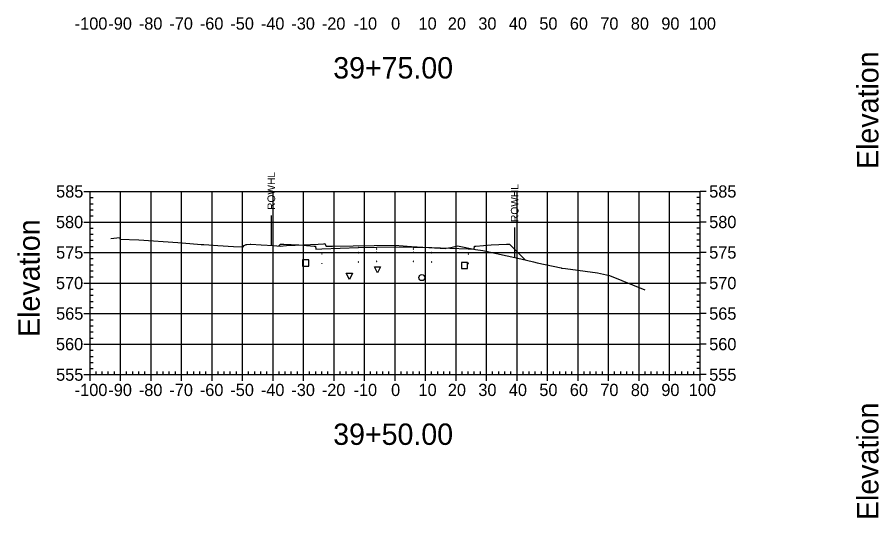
# Model space of a CAD drawing. Extents: x 708103 to 717568, y 374476 to 378707.
# Drawn here: x 711403.1 to 711685.6, y 377227.8 to 377391.7 of the extents above; entities that cross this region are included whole.
import ezdxf

# ---------------------------------------------------------------- set-up
doc = ezdxf.new("R2010")
doc.units = 0
for name, color, linetype in [('1', 7, 'Continuous'), ('10', 7, 'Continuous'), ('13', 7, 'Continuous'), ('14', 7, 'Continuous'), ('22', 7, 'Continuous'), ('4', 7, 'Continuous'), ('57', 7, 'Continuous'), ('60', 7, 'Continuous'), ('Existing', 7, 'Continuous'), ('XS_Right_of_Way', 7, 'Continuous')]:
    doc.layers.add(name, color=color, linetype=linetype)

msp = doc.modelspace()

# ---------------------------------------------------------------- linework, layer by layer
for points in [[(711520.93, 377315.69), (711521.03, 377315.69), (711521.03, 377315.79), (711520.93, 377315.79)], [(711520.93, 377314.69), (711521.03, 377314.69), (711521.03, 377314.79), (711520.93, 377314.79)], [(711526.93, 377315.81), (711527.03, 377315.81), (711527.03, 377315.91), (711526.93, 377315.91)], [(711526.93, 377314.81), (711527.03, 377314.81), (711527.03, 377314.91), (711526.93, 377314.91)], [(711532.93, 377315.69), (711533.03, 377315.69), (711533.03, 377315.79), (711532.93, 377315.79)], [(711532.93, 377314.69), (711533.03, 377314.69), (711533.03, 377314.79), (711532.93, 377314.79)], [(711502.93, 377314.09), (711503.03, 377314.09), (711503.03, 377314.19), (711502.93, 377314.19)], [(711514.93, 377314.51), (711515.03, 377314.51), (711515.03, 377314.61), (711514.93, 377314.61)], [(711538.93, 377314.51), (711539.03, 377314.51), (711539.03, 377314.61), (711538.93, 377314.61)], [(711550.93, 377314.09), (711551.03, 377314.09), (711551.03, 377314.19), (711550.93, 377314.19)], [(711502.93, 377311.09), (711503.03, 377311.09), (711503.03, 377311.19), (711502.93, 377311.19)], [(711514.93, 377311.51), (711515.03, 377311.51), (711515.03, 377311.61), (711514.93, 377311.61)], [(711520.93, 377311.69), (711521.03, 377311.69), (711521.03, 377311.79), (711520.93, 377311.79)], [(711526.93, 377311.81), (711527.03, 377311.81), (711527.03, 377311.91), (711526.93, 377311.91)], [(711532.93, 377311.69), (711533.03, 377311.69), (711533.03, 377311.79), (711532.93, 377311.79)], [(711538.93, 377311.51), (711539.03, 377311.51), (711539.03, 377311.61), (711538.93, 377311.61)], [(711550.93, 377311.09), (711551.03, 377311.09), (711551.03, 377311.19), (711550.93, 377311.19)]]:
    msp.add_lwpolyline(points, close=True)
at = {"layer": '1'}
for points in [[(711521.25, 377307.95), (711520.25, 377309.95), (711522.25, 377309.95)], [(711512.01, 377305.82), (711511.01, 377307.82), (711513.01, 377307.82)]]:
    msp.add_lwpolyline(points, close=True, dxfattribs=at)
at = {"layer": '10'}
msp.add_lwpolyline([(711496.67, 377310.19), (711498.67, 377310.19), (711498.67, 377312.19), (711496.67, 377312.19)], close=True, dxfattribs=at)
at = {"layer": '13'}
msp.add_circle((711535.77, 377306.43), 1, dxfattribs=at)
at = {"layer": '14'}
for points in [[(711488.88, 377316.77), (711488.88, 377316.82), (711488.88, 377316.77), (711488.83, 377316.77), (711488.88, 377316.77), (711488.88, 377316.72), (711488.88, 377316.77), (711488.93, 377316.77)], [(711502.98, 377315.81), (711502.98, 377315.86), (711502.98, 377315.81), (711502.93, 377315.81), (711502.98, 377315.81), (711502.98, 377315.76), (711502.98, 377315.81), (711503.03, 377315.81)], [(711514.98, 377316.23), (711514.98, 377316.28), (711514.98, 377316.23), (711514.93, 377316.23), (711514.98, 377316.23), (711514.98, 377316.18), (711514.98, 377316.23), (711515.03, 377316.23)], [(711526.98, 377316.53), (711526.98, 377316.58), (711526.98, 377316.53), (711526.93, 377316.53), (711526.98, 377316.53), (711526.98, 377316.48), (711526.98, 377316.53), (711527.03, 377316.53)], [(711538.98, 377316.23), (711538.98, 377316.28), (711538.98, 377316.23), (711538.93, 377316.23), (711538.98, 377316.23), (711538.98, 377316.18), (711538.98, 377316.23), (711539.03, 377316.23)], [(711550.98, 377315.81), (711550.98, 377315.86), (711550.98, 377315.81), (711550.93, 377315.81), (711550.98, 377315.81), (711550.98, 377315.76), (711550.98, 377315.81), (711551.03, 377315.81)], [(711569.65, 377312.21), (711569.65, 377312.26), (711569.65, 377312.21), (711569.6, 377312.21), (711569.65, 377312.21), (711569.65, 377312.16), (711569.65, 377312.21), (711569.7, 377312.21)]]:
    msp.add_lwpolyline(points, dxfattribs=at)
at = {"layer": '22'}
msp.add_lwpolyline([(711488.88, 377316.77), (711489.48, 377317.37), (711490.48, 377317.33), (711495.48, 377317.13), (711500.48, 377316.73), (711500.9, 377316.73), (711500.98, 377315.73), (711502.98, 377315.81), (711514.98, 377316.23), (711520.98, 377316.41), (711526.98, 377316.53), (711532.98, 377316.41), (711538.98, 377316.23), (711550.98, 377315.81), (711552.98, 377315.73), (711553.07, 377316.73), (711553.48, 377316.73), (711558.48, 377317.13), (711563.48, 377317.33), (711564.48, 377317.37), (711569.65, 377312.21)], dxfattribs=at)
at = {"layer": '4'}
msp.add_lwpolyline([(711548.73, 377309.37), (711550.73, 377309.37), (711550.73, 377311.37), (711548.73, 377311.37)], close=True, dxfattribs=at)
at = {"layer": '57'}
for p, q in [((711424.98, 377334.63), (711426.98, 377334.63)), ((711426.98, 377334.63), (711626.98, 377334.63)), ((711426.98, 377274.63), (711426.98, 377334.63)), ((711426.98, 377274.63), (711426.98, 377334.63)), ((711436.98, 377274.63), (711436.98, 377334.63)), ((711446.98, 377274.63), (711446.98, 377334.63)), ((711456.98, 377274.63), (711456.98, 377334.63)), ((711466.98, 377274.63), (711466.98, 377334.63)), ((711476.98, 377274.63), (711476.98, 377334.63)), ((711486.98, 377274.63), (711486.98, 377334.63)), ((711496.98, 377274.63), (711496.98, 377334.63)), ((711506.98, 377274.63), (711506.98, 377334.63)), ((711516.98, 377274.63), (711516.98, 377334.63)), ((711526.98, 377274.63), (711526.98, 377334.63)), ((711536.98, 377274.63), (711536.98, 377334.63)), ((711546.98, 377274.63), (711546.98, 377334.63)), ((711556.98, 377274.63), (711556.98, 377334.63)), ((711566.98, 377274.63), (711566.98, 377334.63)), ((711576.98, 377274.63), (711576.98, 377334.63)), ((711586.98, 377274.63), (711586.98, 377334.63)), ((711596.98, 377274.63), (711596.98, 377334.63)), ((711606.98, 377274.63), (711606.98, 377334.63)), ((711616.98, 377274.63), (711616.98, 377334.63)), ((711626.98, 377274.63), (711626.98, 377334.63)), ((711626.98, 377274.63), (711626.98, 377334.63)), ((711628.98, 377334.63), (711626.98, 377334.63)), ((711426.98, 377332.63), (711427.98, 377332.63)), ((711626.98, 377332.63), (711625.98, 377332.63)), ((711426.98, 377330.63), (711427.98, 377330.63)), ((711626.98, 377330.63), (711625.98, 377330.63)), ((711426.98, 377328.63), (711427.98, 377328.63)), ((711426.98, 377326.63), (711427.98, 377326.63)), ((711626.98, 377328.63), (711625.98, 377328.63)), ((711626.98, 377326.63), (711625.98, 377326.63)), ((711424.98, 377324.63), (711426.98, 377324.63)), ((711426.98, 377324.63), (711626.98, 377324.63)), ((711628.98, 377324.63), (711626.98, 377324.63)), ((711426.98, 377322.63), (711427.98, 377322.63)), ((711426.98, 377320.63), (711427.98, 377320.63)), ((711626.98, 377322.63), (711625.98, 377322.63)), ((711626.98, 377320.63), (711625.98, 377320.63)), ((711426.98, 377318.63), (711427.98, 377318.63)), ((711626.98, 377318.63), (711625.98, 377318.63)), ((711426.98, 377316.63), (711427.98, 377316.63)), ((711626.98, 377316.63), (711625.98, 377316.63)), ((711424.98, 377314.63), (711426.98, 377314.63)), ((711426.98, 377314.63), (711626.98, 377314.63)), ((711426.98, 377312.63), (711427.98, 377312.63)), ((711626.98, 377312.63), (711625.98, 377312.63)), ((711628.98, 377314.63), (711626.98, 377314.63)), ((711426.98, 377310.63), (711427.98, 377310.63)), ((711626.98, 377310.63), (711625.98, 377310.63)), ((711426.98, 377308.63), (711427.98, 377308.63)), ((711426.98, 377306.63), (711427.98, 377306.63)), ((711626.98, 377308.63), (711625.98, 377308.63)), ((711626.98, 377306.63), (711625.98, 377306.63)), ((711424.98, 377304.63), (711426.98, 377304.63)), ((711426.98, 377304.63), (711626.98, 377304.63)), ((711628.98, 377304.63), (711626.98, 377304.63)), ((711426.98, 377302.63), (711427.98, 377302.63)), ((711426.98, 377300.63), (711427.98, 377300.63)), ((711626.98, 377302.63), (711625.98, 377302.63)), ((711626.98, 377300.63), (711625.98, 377300.63)), ((711426.98, 377298.63), (711427.98, 377298.63)), ((711626.98, 377298.63), (711625.98, 377298.63)), ((711426.98, 377296.63), (711427.98, 377296.63)), ((711626.98, 377296.63), (711625.98, 377296.63)), ((711424.98, 377294.63), (711426.98, 377294.63)), ((711426.98, 377294.63), (711626.98, 377294.63)), ((711426.98, 377292.63), (711427.98, 377292.63)), ((711626.98, 377292.63), (711625.98, 377292.63)), ((711628.98, 377294.63), (711626.98, 377294.63)), ((711426.98, 377290.63), (711427.98, 377290.63)), ((711626.98, 377290.63), (711625.98, 377290.63)), ((711426.98, 377288.63), (711427.98, 377288.63)), ((711426.98, 377286.63), (711427.98, 377286.63)), ((711626.98, 377288.63), (711625.98, 377288.63)), ((711626.98, 377286.63), (711625.98, 377286.63)), ((711424.98, 377284.63), (711426.98, 377284.63)), ((711426.98, 377284.63), (711626.98, 377284.63)), ((711628.98, 377284.63), (711626.98, 377284.63)), ((711426.98, 377282.63), (711427.98, 377282.63)), ((711626.98, 377282.63), (711625.98, 377282.63)), ((711426.98, 377280.63), (711427.98, 377280.63)), ((711426.98, 377278.63), (711427.98, 377278.63)), ((711626.98, 377280.63), (711625.98, 377280.63)), ((711626.98, 377278.63), (711625.98, 377278.63)), ((711426.98, 377276.63), (711427.98, 377276.63)), ((711428.98, 377274.63), (711428.98, 377275.63)), ((711430.98, 377274.63), (711430.98, 377275.63)), ((711432.98, 377274.63), (711432.98, 377275.63)), ((711434.98, 377274.63), (711434.98, 377275.63)), ((711438.98, 377274.63), (711438.98, 377275.63)), ((711440.98, 377274.63), (711440.98, 377275.63)), ((711442.98, 377274.63), (711442.98, 377275.63)), ((711444.98, 377274.63), (711444.98, 377275.63)), ((711448.98, 377274.63), (711448.98, 377275.63)), ((711450.98, 377274.63), (711450.98, 377275.63)), ((711452.98, 377274.63), (711452.98, 377275.63)), ((711454.98, 377274.63), (711454.98, 377275.63)), ((711458.98, 377274.63), (711458.98, 377275.63)), ((711460.98, 377274.63), (711460.98, 377275.63)), ((711462.98, 377274.63), (711462.98, 377275.63)), ((711464.98, 377274.63), (711464.98, 377275.63)), ((711468.98, 377274.63), (711468.98, 377275.63)), ((711470.98, 377274.63), (711470.98, 377275.63)), ((711472.98, 377274.63), (711472.98, 377275.63)), ((711474.98, 377274.63), (711474.98, 377275.63)), ((711478.98, 377274.63), (711478.98, 377275.63)), ((711480.98, 377274.63), (711480.98, 377275.63)), ((711482.98, 377274.63), (711482.98, 377275.63)), ((711484.98, 377274.63), (711484.98, 377275.63)), ((711488.98, 377274.63), (711488.98, 377275.63)), ((711490.98, 377274.63), (711490.98, 377275.63)), ((711492.98, 377274.63), (711492.98, 377275.63)), ((711494.98, 377274.63), (711494.98, 377275.63)), ((711498.98, 377274.63), (711498.98, 377275.63)), ((711500.98, 377274.63), (711500.98, 377275.63)), ((711502.98, 377274.63), (711502.98, 377275.63)), ((711504.98, 377274.63), (711504.98, 377275.63)), ((711508.98, 377274.63), (711508.98, 377275.63)), ((711510.98, 377274.63), (711510.98, 377275.63)), ((711512.98, 377274.63), (711512.98, 377275.63)), ((711514.98, 377274.63), (711514.98, 377275.63)), ((711518.98, 377274.63), (711518.98, 377275.63)), ((711520.98, 377274.63), (711520.98, 377275.63)), ((711522.98, 377274.63), (711522.98, 377275.63)), ((711524.98, 377274.63), (711524.98, 377275.63)), ((711528.98, 377274.63), (711528.98, 377275.63)), ((711530.98, 377274.63), (711530.98, 377275.63)), ((711532.98, 377274.63), (711532.98, 377275.63)), ((711534.98, 377274.63), (711534.98, 377275.63)), ((711538.98, 377274.63), (711538.98, 377275.63)), ((711540.98, 377274.63), (711540.98, 377275.63)), ((711542.98, 377274.63), (711542.98, 377275.63)), ((711544.98, 377274.63), (711544.98, 377275.63)), ((711548.98, 377274.63), (711548.98, 377275.63)), ((711550.98, 377274.63), (711550.98, 377275.63)), ((711552.98, 377274.63), (711552.98, 377275.63)), ((711554.98, 377274.63), (711554.98, 377275.63)), ((711558.98, 377274.63), (711558.98, 377275.63)), ((711560.98, 377274.63), (711560.98, 377275.63)), ((711562.98, 377274.63), (711562.98, 377275.63)), ((711564.98, 377274.63), (711564.98, 377275.63)), ((711568.98, 377274.63), (711568.98, 377275.63)), ((711570.98, 377274.63), (711570.98, 377275.63)), ((711572.98, 377274.63), (711572.98, 377275.63)), ((711574.98, 377274.63), (711574.98, 377275.63)), ((711578.98, 377274.63), (711578.98, 377275.63)), ((711580.98, 377274.63), (711580.98, 377275.63)), ((711582.98, 377274.63), (711582.98, 377275.63)), ((711584.98, 377274.63), (711584.98, 377275.63)), ((711588.98, 377274.63), (711588.98, 377275.63)), ((711590.98, 377274.63), (711590.98, 377275.63)), ((711592.98, 377274.63), (711592.98, 377275.63)), ((711594.98, 377274.63), (711594.98, 377275.63)), ((711598.98, 377274.63), (711598.98, 377275.63)), ((711600.98, 377274.63), (711600.98, 377275.63)), ((711602.98, 377274.63), (711602.98, 377275.63)), ((711604.98, 377274.63), (711604.98, 377275.63)), ((711608.98, 377274.63), (711608.98, 377275.63)), ((711610.98, 377274.63), (711610.98, 377275.63)), ((711612.98, 377274.63), (711612.98, 377275.63)), ((711614.98, 377274.63), (711614.98, 377275.63)), ((711618.98, 377274.63), (711618.98, 377275.63)), ((711620.98, 377274.63), (711620.98, 377275.63)), ((711622.98, 377274.63), (711622.98, 377275.63)), ((711624.98, 377274.63), (711624.98, 377275.63)), ((711626.98, 377276.63), (711625.98, 377276.63)), ((711424.98, 377274.63), (711426.98, 377274.63)), ((711426.98, 377274.63), (711626.98, 377274.63)), ((711426.98, 377274.63), (711626.98, 377274.63)), ((711426.98, 377272.63), (711426.98, 377274.63)), ((711436.98, 377272.63), (711436.98, 377274.63)), ((711446.98, 377272.63), (711446.98, 377274.63)), ((711456.98, 377272.63), (711456.98, 377274.63)), ((711466.98, 377272.63), (711466.98, 377274.63)), ((711476.98, 377272.63), (711476.98, 377274.63)), ((711486.98, 377272.63), (711486.98, 377274.63)), ((711496.98, 377272.63), (711496.98, 377274.63)), ((711506.98, 377272.63), (711506.98, 377274.63)), ((711516.98, 377272.63), (711516.98, 377274.63)), ((711526.98, 377272.63), (711526.98, 377274.63)), ((711536.98, 377272.63), (711536.98, 377274.63)), ((711546.98, 377272.63), (711546.98, 377274.63)), ((711556.98, 377272.63), (711556.98, 377274.63)), ((711566.98, 377272.63), (711566.98, 377274.63)), ((711576.98, 377272.63), (711576.98, 377274.63)), ((711586.98, 377272.63), (711586.98, 377274.63)), ((711596.98, 377272.63), (711596.98, 377274.63)), ((711606.98, 377272.63), (711606.98, 377274.63)), ((711616.98, 377272.63), (711616.98, 377274.63)), ((711626.98, 377272.63), (711626.98, 377274.63)), ((711628.98, 377274.63), (711626.98, 377274.63))]:
    msp.add_line(p, q, dxfattribs=at)
at = {"layer": 'Existing'}
msp.add_lwpolyline([(711433.79, 377319.24), (711436.74, 377319.52), (711436.77, 377318.98), (711442.98, 377318.78), (711455.8, 377317.91), (711457.19, 377317.76), (711463.38, 377317.29), (711464.27, 377317.25), (711465.95, 377317.16), (711468.91, 377316.96), (711474.06, 377316.65), (711476.83, 377316.47), (711477.16, 377316.49), (711477.56, 377316.89), (711478.2, 377317.29), (711478.44, 377317.3), (711479.44, 377317.39), (711479.67, 377317.42), (711483.06, 377317.11), (711487.12, 377316.91), (711489.32, 377316.73), (711491.36, 377316.96), (711494.26, 377317.09), (711501.78, 377317.32), (711503.5, 377317.47), (711503.94, 377317.59), (711504, 377317.48), (711504.39, 377316.67), (711506.5, 377316.74), (711526.92, 377317.03), (711532.35, 377316.65), (711543.68, 377315.91), (711543.8, 377316.03), (711545.33, 377316.28), (711547.45, 377316.83), (711553.41, 377315.63), (711555.8, 377315.31), (711568.27, 377312.52), (711572.37, 377311.59), (711573.63, 377311.22), (711581.47, 377309.58), (711581.61, 377309.55), (711581.74, 377309.51), (711582.92, 377309.36), (711593.37, 377308.01), (711597.29, 377307.13), (711608.89, 377302.38)], dxfattribs=at)
at = {"layer": 'XS_Right_of_Way'}
for p, q in [((711486.35, 377326.81), (711486.35, 377316.81)), ((711566.14, 377322.86), (711566.14, 377312.86))]:
    msp.add_line(p, q, dxfattribs=at)

# ---------------------------------------------------------------- texts
at = {"layer": '1'}
for s, p in [('39+75.00', (711506.71, 377371.63)), ('39+50.00', (711506.71, 377251.63))]:
    msp.add_text(s, height=7, dxfattribs=at).set_placement(p)
at = {"layer": '14'}
for p in [(711490.45, 377317.28), (711490.45, 377316.61), (711495.45, 377316.41), (711558.45, 377316.41), (711563.45, 377317.28), (711563.45, 377316.61)]:
    msp.add_text('+', height=0.1, dxfattribs=at).set_placement(p)
at = {"layer": '57'}
for s, p in [('-100', (711421.97, 377387.63)), ('-90', (711432.98, 377387.63)), ('-80', (711442.98, 377387.63)), ('-70', (711452.98, 377387.63)), ('-60', (711462.98, 377387.63)), ('-50', (711472.98, 377387.63)), ('-40', (711482.98, 377387.63)), ('-30', (711492.98, 377387.63)), ('-20', (711502.98, 377387.63)), ('-10', (711513.37, 377387.63)), ('0', (711525.69, 377387.63)), ('10', (711534.68, 377387.63)), ('20', (711544.29, 377387.63)), ('30', (711554.29, 377387.63)), ('40', (711564.29, 377387.63)), ('50', (711574.29, 377387.63)), ('60', (711584.29, 377387.63)), ('70', (711594.29, 377387.63)), ('80', (711604.29, 377387.63)), ('90', (711614.29, 377387.63)), ('100', (711623.28, 377387.63)), ('585', (711415.86, 377332.63)), ('585', (711629.98, 377332.63)), ('580', (711415.81, 377322.63)), ('580', (711629.98, 377322.63)), ('575', (711415.86, 377312.63)), ('575', (711629.98, 377312.63)), ('570', (711415.81, 377302.63)), ('570', (711629.98, 377302.63)), ('565', (711415.86, 377292.63)), ('565', (711629.98, 377292.63)), ('560', (711415.81, 377282.63)), ('560', (711629.98, 377282.63)), ('555', (711415.86, 377272.63)), ('555', (711629.98, 377272.63)), ('-100', (711421.97, 377267.63)), ('-90', (711432.98, 377267.63)), ('-80', (711442.98, 377267.63)), ('-70', (711452.98, 377267.63)), ('-60', (711462.98, 377267.63)), ('-50', (711472.98, 377267.63)), ('-40', (711482.98, 377267.63)), ('-30', (711492.98, 377267.63)), ('-20', (711502.98, 377267.63)), ('-10', (711513.37, 377267.63)), ('0', (711525.69, 377267.63)), ('10', (711534.68, 377267.63)), ('20', (711544.29, 377267.63)), ('30', (711554.29, 377267.63)), ('40', (711564.29, 377267.63)), ('50', (711574.29, 377267.63)), ('60', (711584.29, 377267.63)), ('70', (711594.29, 377267.63)), ('80', (711604.29, 377267.63)), ('90', (711614.29, 377267.63)), ('100', (711623.28, 377267.63))]:
    msp.add_text(s, height=4, dxfattribs=at).set_placement(p)
at = {"layer": '60'}
for p in [(711685.48, 377341.99), (711410.48, 377286.99), (711685.48, 377226.99)]:
    msp.add_text('Elevation', height=7, rotation=90, dxfattribs=at).set_placement(p)
at = {"layer": 'XS_Right_of_Way'}
for p in [(711487.67, 377328.58), (711567.46, 377324.62)]:
    msp.add_text('ROWHL', height=2.5, rotation=90, dxfattribs=at).set_placement(p)

doc.saveas('drawing.dxf')
